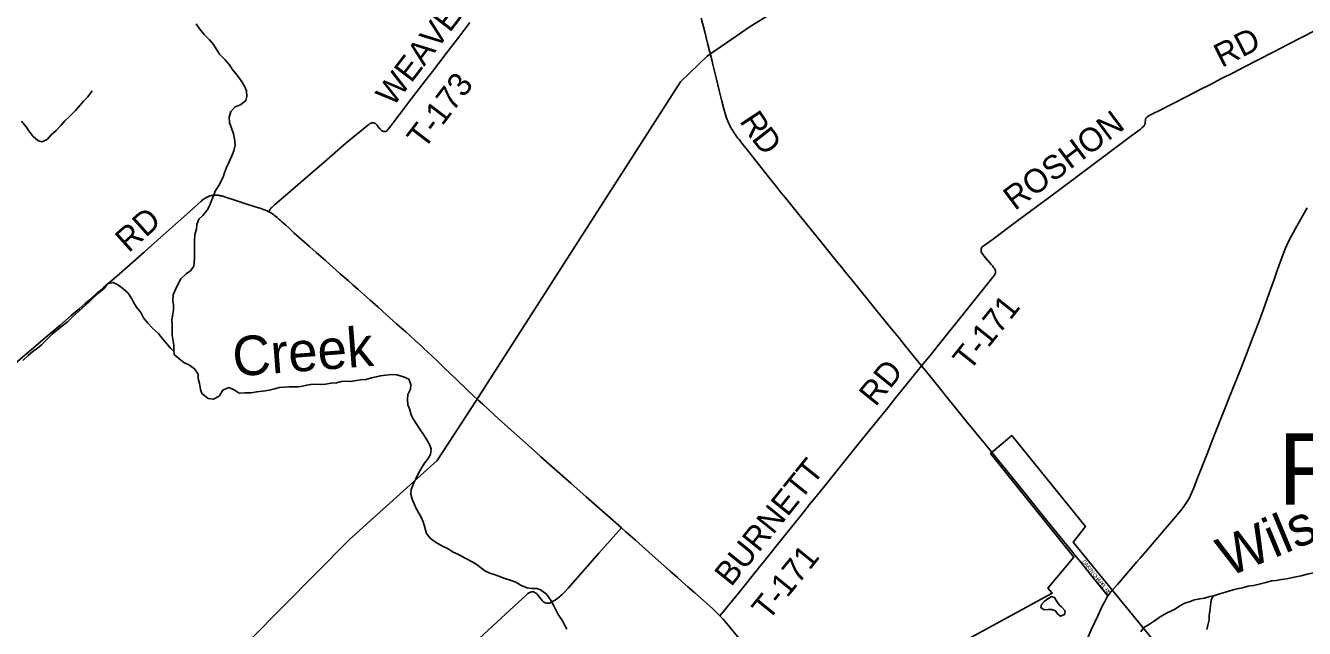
# Model space of a CAD drawing. Extents: x 1442749 to 1756758, y 235267 to 677782.
# Drawn here: x 1635226 to 1651408, y 547333 to 554957 of the extents above; entities that cross this region are included whole.
import ezdxf

# ---------------------------------------------------------------- set-up
doc = ezdxf.new("R2010")
doc.units = 0
for name, color, linetype in [('GM_X_City_Street', 7, 'Continuous'), ('GM_X_City_Street_Text', 7, 'Continuous'), ('GM_X_Corporation', 7, 'Continuous'), ('GM_X_County_Road', 7, 'Continuous'), ('GM_X_County_Road_Text', 7, 'Continuous'), ('GM_X_Minor_Lake', 7, 'Continuous'), ('GM_X_Minor_River', 7, 'Continuous'), ('GM_X_Minor_River_Text', 7, 'Continuous'), ('GM_X_State_Route', 7, 'Continuous'), ('GM_X_Township', 7, 'Continuous'), ('GM_X_Township_Road', 7, 'Continuous'), ('GM_X_Township_Road_Text', 7, 'Continuous'), ('GM_X_Township_Text', 7, 'Continuous')]:
    doc.layers.add(name, color=color, linetype=linetype)

msp = doc.modelspace()

# ---------------------------------------------------------------- linework, layer by layer
at = {"layer": 'GM_X_City_Street'}
msp.add_lwpolyline([(1648579, 548169), (1648639, 548093), (1648720, 547993), (1648895, 547773), (1648919, 547743)], dxfattribs=at)
at = {"layer": 'GM_X_Corporation'}
msp.add_lwpolyline([(1646118, 546637), (1648217, 547777), (1648162, 547840), (1648492, 548234), (1648146, 548665), (1647438, 549545), (1647704, 549771), (1648636, 548620), (1648484, 548425), (1648778, 548061), (1650332, 546161)], dxfattribs=at)
at = {"layer": 'GM_X_County_Road'}
for points in [[(1643776, 555053), (1643820, 554878), (1643855, 554735), (1643912, 554506), (1643923, 554464)], [(1643923, 554464), (1643965, 554296), (1644003, 554136), (1644037, 554003), (1644067, 553888), (1644079, 553846), (1644089, 553814), (1644096, 553791), (1644104, 553768), (1644112, 553748), (1644120, 553729), (1644129, 553710), (1644137, 553693), (1644143, 553680), (1644150, 553668), (1644160, 553651), (1644170, 553634), (1644179, 553620), (1644189, 553605), (1644200, 553589), (1644212, 553572), (1644224, 553554), (1644240, 553535), (1644254, 553516), (1644271, 553495), (1644291, 553469), (1644322, 553429), (1644360, 553382), (1644563, 553124), (1644644, 553023), (1644731, 552915), (1644785, 552848), (1644840, 552779), (1644889, 552719), (1644944, 552651), (1644976, 552612), (1645011, 552569), (1645066, 552501), (1645174, 552365), (1645303, 552208), (1645506, 551957), (1645554, 551899), (1645599, 551843), (1645681, 551742), (1645892, 551482), (1645995, 551354), (1646142, 551173), (1646180, 551127), (1646227, 551070), (1646287, 550996), (1646345, 550924), (1646471, 550769), (1646564, 550653)], [(1635100, 550688), (1635272, 550835), (1635505, 551035), (1635659, 551166), (1635731, 551227), (1635803, 551289), (1635904, 551376), (1635980, 551441), (1636028, 551482), (1636074, 551523), (1636120, 551563), (1636161, 551598), (1636217, 551647), (1636377, 551784), (1636728, 552092), (1636897, 552242), (1637125, 552445), (1637303, 552605), (1637406, 552699), (1637448, 552736), (1637459, 552746), (1637471, 552756), (1637481, 552763), (1637492, 552769), (1637502, 552776), (1637512, 552781), (1637526, 552789), (1637539, 552794), (1637548, 552798), (1637558, 552802), (1637567, 552805), (1637578, 552808), (1637590, 552810), (1637600, 552812), (1637610, 552813), (1637619, 552814), (1637628, 552815), (1637639, 552814), (1637651, 552813), (1637662, 552812), (1637672, 552810), (1637683, 552808), (1637694, 552805), (1637708, 552802), (1637735, 552794), (1637754, 552789), (1637781, 552780), (1637849, 552758), (1638000, 552709), (1638133, 552666), (1638190, 552648), (1638217, 552638), (1638234, 552632), (1638252, 552626), (1638267, 552620), (1638279, 552615), (1638294, 552608), (1638305, 552602)], [(1638305, 552602), (1638321, 552593), (1638336, 552585), (1638349, 552577), (1638362, 552567), (1638376, 552557), (1638392, 552544), (1638410, 552528), (1638428, 552513), (1638447, 552496), (1638468, 552477), (1638489, 552458), (1638519, 552431), (1638556, 552398), (1638627, 552334), (1638723, 552249), (1638817, 552165), (1638905, 552087), (1639021, 551985), (1639112, 551904), (1639208, 551819), (1639311, 551727), (1639371, 551674), (1639434, 551618), (1639511, 551550), (1639586, 551483), (1639687, 551394), (1639794, 551299), (1639920, 551187), (1639982, 551131), (1640038, 551082), (1640094, 551032), (1640146, 550984), (1640191, 550944), (1640226, 550911), (1640265, 550875), (1640311, 550830), (1640369, 550775), (1640441, 550707), (1640521, 550630), (1640670, 550488), (1640824, 550341), (1640953, 550221), (1641006, 550172)], [(1646564, 550653), (1646609, 550600), (1646769, 550400), (1646919, 550217), (1646993, 550124), (1647129, 549956), (1647371, 549658)], [(1641006, 550172), (1641215, 549981), (1641514, 549714), (1641592, 549645), (1641689, 549558), (1641748, 549505), (1641886, 549382), (1642124, 549171), (1642321, 548997), (1642460, 548873), (1642589, 548761), (1642765, 548606)], [(1647371, 549658), (1647498, 549503), (1647641, 549327), (1647768, 549168), (1647873, 549038), (1648145, 548701), (1648277, 548541), (1648442, 548337), (1648525, 548235), (1648579, 548169)], [(1642765, 548606), (1642823, 548556), (1642943, 548448), (1643112, 548298), (1643382, 548059), (1643475, 547976), (1643536, 547922), (1643608, 547859), (1643696, 547781), (1643917, 547584), (1643969, 547535), (1644013, 547492)], [(1644013, 547492), (1644054, 547449), (1644099, 547397), (1644274, 547184), (1644381, 547052), (1644491, 546917), (1644631, 546744), (1644785, 546556), (1644994, 546303), (1645094, 546178), (1645212, 546033), (1645299, 545926)]]:
    msp.add_lwpolyline(points, dxfattribs=at)
at = {"layer": 'GM_X_Minor_Lake'}
for points in [[(1648303, 547632), (1648277, 547674), (1648247, 547723), (1648207, 547735), (1648161, 547708), (1648114, 547672), (1648080, 547636), (1648075, 547596), (1648117, 547568), (1648165, 547571), (1648207, 547571), (1648233, 547565)], [(1648233, 547565), (1648253, 547560), (1648285, 547516), (1648323, 547487), (1648373, 547507), (1648380, 547557), (1648336, 547605), (1648303, 547632)]]:
    msp.add_lwpolyline(points, dxfattribs=at)
at = {"layer": 'GM_X_Minor_River'}
for points in [[(1637354, 551913), (1637358, 551963), (1637363, 552016), (1637362, 552086), (1637363, 552170), (1637365, 552230), (1637368, 552317), (1637387, 552381), (1637394, 552443), (1637418, 552509), (1637469, 552555), (1637526, 552624), (1637553, 552676), (1637575, 552732), (1637604, 552804), (1637627, 552862), (1637672, 552934), (1637703, 552990), (1637725, 553046), (1637744, 553096), (1637769, 553162), (1637802, 553234), (1637835, 553310), (1637862, 553372), (1637878, 553448), (1637871, 553525), (1637858, 553589), (1637830, 553658), (1637807, 553730), (1637802, 553800), (1637822, 553870), (1637879, 553930), (1637946, 553954), (1638015, 554009), (1638027, 554059), (1638020, 554134), (1638001, 554184), (1637973, 554234), (1637937, 554285), (1637900, 554336), (1637842, 554408), (1637806, 554461), (1637749, 554530), (1637681, 554597), (1637637, 554663), (1637604, 554716), (1637552, 554778), (1637484, 554845), (1637433, 554910), (1637385, 554981)], [(1636071, 554132), (1636012, 554058), (1635961, 554002), (1635917, 553951), (1635856, 553885), (1635785, 553813), (1635722, 553752), (1635673, 553694), (1635614, 553632), (1635551, 553577), (1635498, 553517), (1635433, 553489), (1635381, 553504), (1635317, 553559), (1635268, 553625), (1635234, 553676), (1635175, 553747)], [(1640384, 548444), (1640345, 548474), (1640300, 548534), (1640279, 548611), (1640259, 548679), (1640235, 548730), (1640204, 548792), (1640166, 548859), (1640145, 548909), (1640119, 548968), (1640102, 549030), (1640106, 549088), (1640139, 549174), (1640164, 549226), (1640197, 549296), (1640226, 549348), (1640273, 549422), (1640320, 549482), (1640348, 549534), (1640357, 549602), (1640343, 549652), (1640304, 549717), (1640260, 549784), (1640213, 549852), (1640179, 549911), (1640132, 549984), (1640106, 550036), (1640083, 550109), (1640065, 550161), (1640058, 550227), (1640064, 550291), (1640095, 550359), (1640100, 550416), (1640076, 550484), (1640010, 550515), (1639924, 550540), (1639858, 550544), (1639783, 550537), (1639717, 550528), (1639664, 550514), (1639604, 550503), (1639531, 550481), (1639463, 550476), (1639390, 550464), (1639338, 550455), (1639288, 550459), (1639223, 550456), (1639161, 550441), (1639093, 550435), (1639020, 550422), (1638952, 550416), (1638897, 550421), (1638835, 550420), (1638785, 550410), (1638730, 550396), (1638678, 550389), (1638623, 550387), (1638561, 550390), (1638499, 550383), (1638438, 550379), (1638378, 550364), (1638309, 550346), (1638257, 550337), (1638152, 550326), (1638082, 550314), (1637999, 550313), (1637929, 550308), (1637865, 550352), (1637797, 550379), (1637724, 550348), (1637677, 550272), (1637604, 550234), (1637536, 550239), (1637456, 550304), (1637439, 550354), (1637427, 550429), (1637412, 550493), (1637410, 550549), (1637365, 550614), (1637299, 550663), (1637229, 550698), (1637167, 550746), (1637107, 550797), (1637102, 550849), (1637104, 550914), (1637089, 550990), (1637082, 551040), (1637080, 551097), (1637081, 551167), (1637078, 551231), (1637084, 551287), (1637097, 551361), (1637100, 551426), (1637088, 551484), (1637095, 551550), (1637122, 551618), (1637157, 551690), (1637191, 551756), (1637258, 551818), (1637313, 551855), (1637354, 551913)], [(1637103, 550840), (1637060, 550878), (1636945, 551012), (1636907, 551064), (1636833, 551131), (1636769, 551196), (1636720, 551261), (1636686, 551329), (1636629, 551398), (1636595, 551451), (1636569, 551501), (1636526, 551572), (1636458, 551633), (1636404, 551675), (1636334, 551710), (1636262, 551693), (1636219, 551633), (1636156, 551583), (1636085, 551520), (1636022, 551454), (1635951, 551392), (1635894, 551341), (1635819, 551273), (1635756, 551209), (1635683, 551154), (1635632, 551110), (1635565, 551057), (1635427, 550921), (1635377, 550878), (1635322, 550838), (1635259, 550786), (1635192, 550723)], [(1640384, 548444), (1640433, 548410), (1640503, 548373), (1640573, 548341), (1640637, 548296), (1640695, 548271), (1640795, 548218), (1640877, 548173), (1640928, 548144), (1640980, 548107), (1641036, 548061), (1641102, 548032), (1641168, 548009), (1641292, 547963), (1641372, 547938), (1641428, 547920), (1641496, 547875), (1641572, 547846), (1641636, 547837), (1641694, 547839), (1641744, 547822), (1641816, 547767), (1641867, 547696), (1641906, 547628), (1641942, 547559), (1641965, 547509), (1642019, 547428), (1642044, 547377), (1642074, 547325)], [(1652090, 548292), (1652069, 548243), (1652049, 548173), (1651984, 548120), (1651912, 548100), (1651844, 548087), (1651793, 548083), (1651741, 548075), (1651689, 548062), (1651639, 548054), (1651573, 548041), (1651508, 548033), (1651442, 548019), (1651368, 548000), (1651301, 547984), (1651245, 547973), (1651181, 547961), (1651119, 547952), (1651050, 547938)], [(1650507, 547822), (1650559, 547833), (1650623, 547846), (1650696, 547866), (1650762, 547877), (1650851, 547898), (1650921, 547913), (1650990, 547934), (1651050, 547938)], [(1649337, 547291), (1649378, 547343), (1649447, 547388), (1649513, 547430), (1649582, 547479), (1649663, 547524), (1649728, 547554), (1649778, 547581), (1649833, 547617), (1649896, 547652), (1649962, 547673), (1650017, 547693), (1650083, 547708), (1650142, 547717), (1650210, 547737), (1650263, 547746), (1650321, 547767), (1650381, 547783), (1650452, 547804), (1650507, 547822)], [(1650252, 547744), (1650230, 547690), (1650219, 547618), (1650212, 547550), (1650205, 547498), (1650201, 547442), (1650188, 547372), (1650173, 547318)]]:
    msp.add_lwpolyline(points, dxfattribs=at)
at = {"layer": 'GM_X_State_Route'}
for points in [[(1649211, 548086), (1649287, 548175), (1649330, 548223), (1649434, 548345), (1649554, 548484), (1649651, 548596), (1649777, 548743), (1649846, 548826), (1649882, 548873), (1649909, 548911), (1649933, 548951), (1649952, 548986), (1649975, 549036), (1650007, 549112), (1650053, 549225), (1650177, 549543), (1650276, 549793), (1650381, 550058), (1650487, 550327), (1650598, 550607), (1650665, 550779), (1650760, 551023), (1650828, 551197), (1650887, 551357), (1650964, 551574), (1651024, 551744), (1651068, 551871), (1651100, 551964), (1651134, 552053), (1651164, 552133), (1651184, 552181), (1651203, 552219), (1651239, 552289), (1651296, 552389), (1651444, 552652)], [(1648986, 547825), (1649042, 547890), (1649211, 548086), (1649211, 548086)], [(1648129, 545814), (1648281, 546221), (1648320, 546324), (1648352, 546410), (1648387, 546500), (1648450, 546666), (1648521, 546857), (1648604, 547071), (1648710, 547314), (1648797, 547501), (1648851, 547614), (1648881, 547675), (1648907, 547724), (1648919, 547743), (1648932, 547762), (1648942, 547775), (1648986, 547825)]]:
    msp.add_lwpolyline(points, dxfattribs=at)
at = {"layer": 'GM_X_Township'}
for points in [[(1644898, 555254), (1644396, 554944), (1643852, 554569), (1643512, 554247), (1640924, 550208), (1640433, 549458), (1639325, 548457), (1635524, 544621), (1633902, 542962), (1622672, 541854), (1621259, 543594), (1621243, 543613), (1617735, 547931), (1616706, 549187), (1616628, 549233), (1615854, 549688), (1611427, 552129), (1613178, 554457), (1615321, 557320)], [(1653261, 533457), (1649470, 532440), (1648625, 532214), (1643929, 530963), (1641622, 530343), (1638146, 529408), (1628661, 526876), (1619669, 524461), (1619911, 527377), (1620636, 536103), (1621013, 540634), (1621259, 543594), (1622672, 541854), (1633902, 542962), (1635524, 544621), (1639325, 548457), (1640433, 549458), (1640924, 550208), (1643512, 554247), (1643852, 554569), (1644396, 554944), (1644898, 555254)]]:
    msp.add_lwpolyline(points, dxfattribs=at)
at = {"layer": 'GM_X_Township_Road'}
for points in [[(1638305, 552602), (1638313, 552617), (1638319, 552630), (1638324, 552638), (1638329, 552644), (1638335, 552651), (1638347, 552662), (1638378, 552689), (1638517, 552808), (1638765, 553022), (1639003, 553228), (1639280, 553469), (1639371, 553545), (1639480, 553635), (1639532, 553678), (1639568, 553707), (1639576, 553712), (1639583, 553717), (1639591, 553721), (1639598, 553725), (1639605, 553727), (1639614, 553728), (1639622, 553729), (1639630, 553729), (1639637, 553727), (1639643, 553724), (1639649, 553721), (1639653, 553718), (1639658, 553715), (1639663, 553709), (1639670, 553701), (1639684, 553684), (1639694, 553670), (1639707, 553654), (1639714, 553646), (1639721, 553638), (1639728, 553632), (1639735, 553628), (1639743, 553624), (1639750, 553621), (1639756, 553618), (1639763, 553617), (1639768, 553617), (1639775, 553618), (1639782, 553619), (1639789, 553622), (1639796, 553626), (1639800, 553631), (1639806, 553636), (1639811, 553641), (1639837, 553674), (1639878, 553726), (1639945, 553816), (1640098, 554020), (1640283, 554259), (1640375, 554377), (1640561, 554619), (1640720, 554828), (1640848, 554997)], [(1646564, 550653), (1646657, 550764), (1646837, 550990), (1647060, 551270), (1647415, 551713), (1647466, 551774), (1647485, 551800), (1647494, 551818), (1647498, 551829), (1647500, 551843), (1647499, 551856), (1647495, 551868), (1647489, 551879), (1647476, 551899), (1647462, 551917), (1647446, 551934), (1647427, 551956), (1647372, 552022), (1647357, 552039), (1647343, 552057), (1647331, 552074), (1647323, 552088), (1647319, 552100), (1647316, 552113), (1647316, 552124), (1647318, 552135), (1647322, 552145), (1647327, 552154), (1647338, 552165), (1647354, 552177), (1647426, 552228), (1647472, 552260), (1647682, 552417), (1647798, 552503), (1648164, 552775), (1648380, 552936), (1648635, 553126), (1648819, 553263), (1649241, 553581), (1649329, 553645), (1649357, 553667), (1649374, 553682), (1649382, 553692), (1649387, 553703), (1649389, 553712), (1649391, 553721), (1649392, 553731), (1649396, 553764), (1649399, 553776), (1649405, 553785), (1649411, 553793), (1649418, 553800), (1649425, 553806), (1649445, 553818), (1649471, 553832), (1649495, 553844), (1649565, 553880), (1649930, 554066), (1650088, 554147), (1650210, 554210), (1650359, 554286), (1650514, 554365), (1650570, 554393), (1650657, 554438), (1650806, 554515), (1651028, 554629), (1651188, 554712), (1651378, 554809), (1651529, 554888)], [(1644013, 547492), (1644170, 547684), (1644268, 547806), (1644483, 548075), (1644609, 548231), (1644774, 548435), (1644918, 548614), (1645074, 548809), (1645160, 548916), (1645228, 549000), (1645356, 549159), (1645746, 549641), (1645873, 549799), (1646135, 550124), (1646238, 550252), (1646406, 550461), (1646564, 550653)], [(1640911, 547156), (1641463, 547666), (1641550, 547747), (1641567, 547762), (1641583, 547774), (1641599, 547785), (1641609, 547789), (1641617, 547792), (1641626, 547795), (1641641, 547797), (1641652, 547795), (1641665, 547791), (1641676, 547785), (1641690, 547776), (1641699, 547767), (1641717, 547747), (1641746, 547707), (1641762, 547687), (1641781, 547668), (1641793, 547661), (1641807, 547655), (1641820, 547651), (1641836, 547651), (1641853, 547654), (1641864, 547657), (1641891, 547670), (1641908, 547681), (1641919, 547688), (1641944, 547703), (1641960, 547715), (1641981, 547731), (1641997, 547744), (1642011, 547757), (1642031, 547778), (1642091, 547843), (1642336, 548121), (1642480, 548283), (1642765, 548606)]]:
    msp.add_lwpolyline(points, dxfattribs=at)

# ---------------------------------------------------------------- texts
at = {"layer": 'GM_X_City_Street_Text'}
for s, rotation, p in [('D', 307.9804, (1648592, 548178)), ('A', 307.9552, (1648619, 548143)), ('K', 307.9869, (1648646, 548109)), ('I', 307.9708, (1648673, 548074)), ('N', 307.971, (1648687, 548057)), ('C', 307.9562, (1648722, 548012)), ('H', 307.971, (1648746, 547980)), ('A', 307.9804, (1648773, 547946)), ('P', 307.9517, (1648801, 547911)), ('E', 307.9965, (1648822, 547883)), ('L', 307.9517, (1648844, 547856)), ('R', 308.2151, (1648874, 547817)), ('D', 310.285, (1648900, 547784))]:
    msp.add_text(s, height=50, rotation=rotation, dxfattribs=at).set_placement(p)
at = {"layer": 'GM_X_County_Road_Text'}
for s, rotation, p in [('R', 303.4725, (1644252, 553749)), ('D', 307.9843, (1644403, 553523)), ('RD', 41.9136, (1636530, 552076))]:
    msp.add_text(s, height=300, rotation=rotation, dxfattribs=at).set_placement(p)
at = {"layer": 'GM_X_Minor_River_Text'}
for s, rotation, p in [('Creek', 4.3933, (1637863, 550518)), ('Wilson', 22.5859, (1650441, 547978))]:
    msp.add_text(s, height=500, rotation=rotation, dxfattribs=at).set_placement(p)
at = {"layer": 'GM_X_Township_Road_Text'}
for s, rotation, p in [('WEAVER', 52.6175, (1639876, 553920)), ('RD', 26.9962, (1650362, 554420)), ('T-173', 52.6873, (1640269, 553379)), ('ROSHON', 36.7705, (1647744, 552610)), ('T-171', 51.3397, (1647170, 550576)), ('RD', 50.9559, (1645981, 550127)), ('BURNETT', 51.1551, (1644154, 547850)), ('T-171', 50.9472, (1644625, 547418))]:
    msp.add_text(s, height=300, rotation=rotation, dxfattribs=at).set_placement(p)
at = {"layer": 'GM_X_Township_Text'}
msp.add_text('RICHLAND', height=900, rotation=0, dxfattribs=at).set_placement((1651075, 548900))

doc.saveas('drawing.dxf')
